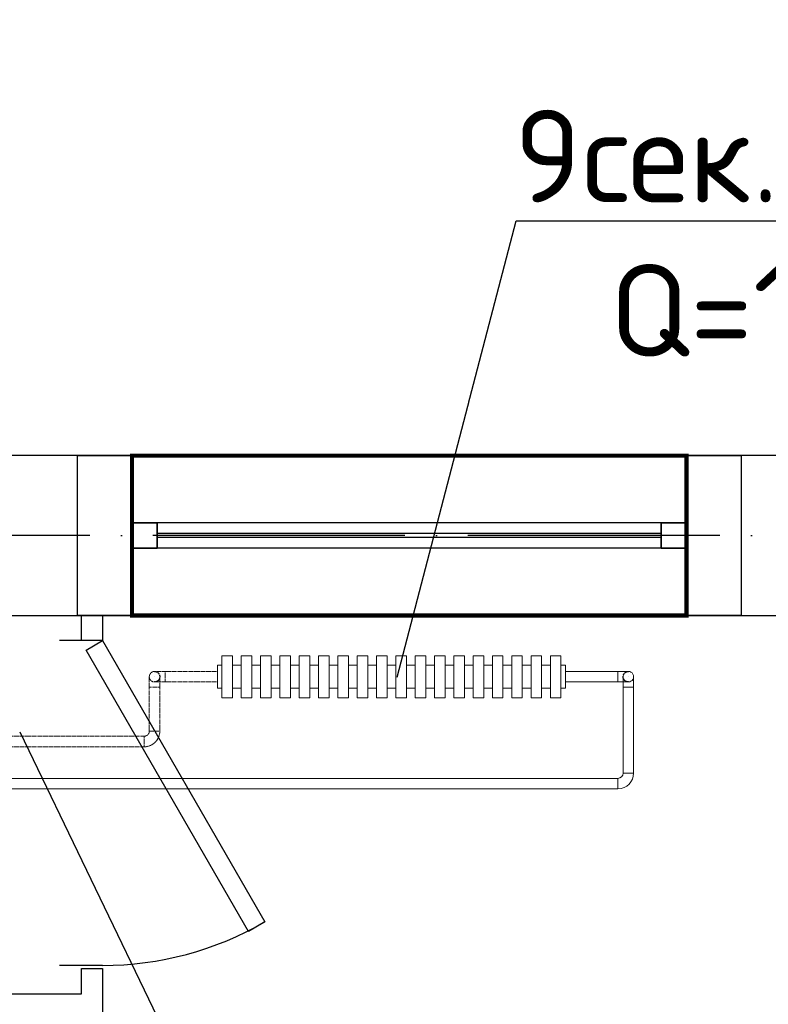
# Model space of a CAD drawing. Header units: millimetres. Extents: x 9824119 to 13672909, y -72394 to 462135.
# Tile 489 of 656: x 10315927 to 10317710, y 23954 to 26296. Entities that reach past the tile are written whole.
import ezdxf
from ezdxf import colors
from ezdxf.entities.mleader import LeaderData, LeaderLine
from ezdxf.math import Vec2, Vec3

# ---------------------------------------------------------------- set-up
doc = ezdxf.new("R2010")
doc.units = ezdxf.units.MM
for name, pattern in [('ACAD_ISO04W100', [30, 24, -3, 0, -3]), ('Hidden', [3, 2, -1]), ('UnderFloor', [7.5, 6, -1.5])]:
    doc.linetypes.add(name, pattern=pattern)
for name, color, linetype in [('1', 7, 'Continuous'), ('PIPE-H1', 7, 'Continuous'), ('PIPE-H1-COMPONENT-', 7, 'Continuous')]:
    doc.layers.add(name, color=color, linetype=linetype)
doc.layers.add('ОКНО (план)', color=5, linetype='Continuous', lineweight=30)
doc.layers.add('Оси', color=1, linetype='ACAD_ISO04W100', lineweight=0)
doc.styles.add('ISO_1.0', font='isocpeur.ttf')
doc.styles.add('ISOCPEUR', font='isocpeui.ttf')
doc.styles.add('СПДС', font='isocpeur.ttf')

# ---------------------------------------------------------------- blocks, each defined once
blk = doc.blocks.new('долдлолдолдоооо')
at = {"color": 253, "lineweight": 25}
for p, q in [((1593357.7, 1476551.2), (1593254.7, 1476551.2)), ((1593357.7, 1475778.7), (1593254.7, 1475778.7))]:
    blk.add_line(p, q, dxfattribs=at)
at = {"color": 253, "linetype": 'ByBlock', "lineweight": 25, "ltscale": 100}
blk.add_line((1594009.2, 1474579.8), (1593161.2, 1476333.1), dxfattribs=at)
for points in [[(1591127.7, 1470691.2), (1590127.7, 1470691.2), (1590127.7, 1470311.2), (1591757.7, 1470311.2), (1591757.7, 1470691.2), (1591507.7, 1470691.2), (1591507.7, 1476611.2), (1593427.7, 1476611.2), (1593427.7, 1476991.2), (1590277.7, 1476991.2), (1590277.7, 1476611.2), (1591127.7, 1476611.2)], [(1595127.7, 1470691.2), (1592777.7, 1470691.2), (1592777.7, 1470311.2), (1595127.7, 1470311.2), (1595127.7, 1469661.2), (1595507.7, 1469661.2), (1595507.7, 1470311.2), (1596327.7, 1470311.2), (1596327.7, 1470691.2), (1595507.7, 1470691.2), (1595507.7, 1476611.2), (1596327.7, 1476611.2), (1596327.7, 1476991.2), (1594747.7, 1476991.2), (1594747.7, 1476611.2), (1595127.7, 1476611.2)], [(1593297.7, 1476991.2), (1593427.7, 1476991.2), (1593427.7, 1476611.2), (1593297.7, 1476611.2)], [(1594747.7, 1476991.2), (1594877.7, 1476991.2), (1594877.7, 1476611.2), (1594747.7, 1476611.2)], [(1593357.7, 1476551.2), (1593307.7, 1476551.2), (1593307.7, 1476611.2), (1593357.7, 1476611.2)], [(1593307.7, 1475771.2), (1593357.7, 1475771.2), (1593357.7, 1475601.2), (1593307.7, 1475601.2), (1593307.7, 1475661.2), (1591507.7, 1475661.2), (1591507.7, 1475711.2), (1593307.7, 1475711.2)]]:
    blk.add_lwpolyline(points, close=True, dxfattribs=at)
at = {"color": 253, "linetype": 'ByBlock', "lineweight": 25, "ltscale": 100, "const_width": 10}
blk.add_lwpolyline([(1593427.7, 1476991.2), (1593427.7, 1476611.2), (1594747.7, 1476611.2), (1594747.7, 1476991.2)], close=True, dxfattribs=at)
at = {"color": 253, "lineweight": 25, "ltscale": 0.1}
for points in [[(1594687.7, 1476831.2), (1593427.7, 1476831.2)], [(1594687.7, 1476831.2), (1593487.7, 1476831.2)], [(1594687.7, 1476771.2), (1593427.7, 1476771.2)], [(1594687.7, 1476771.2), (1593487.7, 1476771.2)]]:
    blk.add_lwpolyline(points, dxfattribs=at)
at = {"color": 253, "lineweight": 25}
blk.add_lwpolyline([(1593357.7, 1476551.2), (1593744, 1475882.2), (1593705, 1475859.7), (1593318.7, 1476528.7)], close=True, dxfattribs=at)
blk.add_arc((1593357.7, 1476551.2), 772.5, 270, 300, dxfattribs=at)
at = {"layer": 'ОКНО (план)', "color": 253, "lineweight": 25}
for points in [[(1593427.7, 1476771.2), (1593427.7, 1476831.2), (1593487.7, 1476831.2), (1593487.7, 1476771.2)], [(1593427.7, 1476831.2), (1593427.7, 1476771.2), (1593487.7, 1476771.2), (1593487.7, 1476831.2)], [(1594747.7, 1476771.2), (1594747.7, 1476831.2), (1594687.7, 1476831.2), (1594687.7, 1476771.2)], [(1594747.7, 1476831.2), (1594747.7, 1476771.2), (1594687.7, 1476771.2), (1594687.7, 1476831.2)]]:
    blk.add_lwpolyline(points, close=True, dxfattribs=at)
for points in [[(1594687.7, 1476806.2), (1593487.7, 1476806.2)], [(1594687.7, 1476806.2), (1593487.7, 1476806.2)], [(1594687.7, 1476796.2), (1593487.7, 1476796.2)], [(1594687.7, 1476796.2), (1593487.7, 1476796.2)]]:
    blk.add_lwpolyline(points, dxfattribs=at)
at = {"layer": 'Оси', "color": 253, "lineweight": 25, "ltscale": 25}
blk.add_line((1596327.7, 1476801.2), (1583667.7, 1476801.2), dxfattribs=at)
blk = doc.blocks.new('_None')
blk = doc.blocks.new('*U2667')
at = {"layer": 'PIPE-H1', "color": 5, "linetype": 'Hidden', "lineweight": 20}
for p, q in [((10311830.3, 24591.4, 12.5), (10316223.6, 24591.4, 12.5)), ((10311830.3, 24566.4, 12.5), (10316223.6, 24566.4, 12.5))]:
    blk.add_line(p, q, dxfattribs=at)
blk = doc.blocks.new('*U2672')
at = {"layer": 'PIPE-H1', "color": 1, "linetype": 'Continuous', "lineweight": 20}
for p, q in [((10313050.3, 24491.3, 12.5), (10317351.6, 24491.3, 12.5)), ((10313050.3, 24466.3, 12.5), (10317351.6, 24466.3, 12.5))]:
    blk.add_line(p, q, dxfattribs=at)
blk = doc.blocks.new('*U2680')
at = {"layer": 'PIPE-H1', "color": 5, "linetype": 'Hidden', "lineweight": 20}
for major_axis in [(0, -12.5), (0, -37.5)]:
    blk.add_ellipse((10316223.6, 24603.9, 12.5), major_axis=major_axis, ratio=1, start_param=0, end_param=1.570796, dxfattribs=at)
at = {"layer": 'PIPE-H1', "color": 5, "linetype": 'Hidden', "lineweight": 20, "extrusion": (-1, 0, 0)}
blk.add_ellipse((10316223.6, 24578.9, 12.5), major_axis=(0, -12.5), ratio=1, start_param=0, end_param=3.141593, dxfattribs=at)
at = {"layer": 'PIPE-H1', "color": 5, "linetype": 'Hidden', "lineweight": 20, "extrusion": (0, 1, 0)}
blk.add_ellipse((10316248.6, 24603.9, 12.5), major_axis=(-12.5, 0), ratio=1, start_param=0, end_param=3.141593, dxfattribs=at)
blk = doc.blocks.new('*U2681')
at = {"layer": 'PIPE-H1', "color": 5, "linetype": 'Hidden', "lineweight": 20}
for p, q in [((10316236.1, 24708.1, 12.5), (10316236.1, 24603.9, 12.5)), ((10316261.1, 24708.1, 12.5), (10316261.1, 24603.9, 12.5))]:
    blk.add_line(p, q, dxfattribs=at)
blk = doc.blocks.new('*U2682')
at = {"layer": 'PIPE-H1', "color": 5, "linetype": 'Hidden', "lineweight": 20, "extrusion": (-1, 0, 0)}
for centre in [(10316236.1, 24708.1, 37.5), (10316261.1, 24708.1, 37.5)]:
    blk.add_ellipse(centre, major_axis=(0, 25), ratio=1, start_param=0, end_param=1.570796, dxfattribs=at)
at = {"layer": 'PIPE-H1', "color": 5, "linetype": 'Hidden', "lineweight": 20, "extrusion": (0, -1, 0)}
blk.add_ellipse((10316248.6, 24708.1, 12.5), major_axis=(12.5, 0), ratio=1, start_param=0, end_param=3.141593, dxfattribs=at)
blk = doc.blocks.new('*U2683')
at = {"layer": 'PIPE-H1', "color": 7, "linetype": 'Continuous', "lineweight": -3}
blk.add_line((10316248.6, 24733.1, 121.2), (10316248.6, 24733.1, 120.2), dxfattribs=at)
blk = doc.blocks.new('*U2684')
at = {"layer": 'PIPE-H1', "color": 1, "linetype": 'Continuous', "lineweight": 20}
for major_axis in [(0, -12.5), (0, -37.5)]:
    blk.add_ellipse((10317351.6, 24503.8, 12.5), major_axis=major_axis, ratio=1, start_param=0, end_param=1.570796, dxfattribs=at)
at = {"layer": 'PIPE-H1', "color": 1, "linetype": 'Continuous', "lineweight": 20, "extrusion": (0, 1, 0)}
blk.add_ellipse((10317376.6, 24503.8, 12.5), major_axis=(-12.5, 0), ratio=1, start_param=0, end_param=3.141593, dxfattribs=at)
at = {"layer": 'PIPE-H1', "color": 1, "linetype": 'Continuous', "lineweight": 20, "extrusion": (-1, 0, 0)}
blk.add_ellipse((10317351.6, 24478.8, 12.5), major_axis=(0, -12.5), ratio=1, start_param=0, end_param=3.141593, dxfattribs=at)
blk = doc.blocks.new('*U2685')
at = {"layer": 'PIPE-H1', "color": 1, "linetype": 'Continuous', "lineweight": 20}
for p, q in [((10317364.1, 24708.1, 12.5), (10317364.1, 24503.8, 12.5)), ((10317389.1, 24708.1, 12.5), (10317389.1, 24503.8, 12.5))]:
    blk.add_line(p, q, dxfattribs=at)
blk = doc.blocks.new('*U2686')
at = {"layer": 'PIPE-H1', "color": 1, "linetype": 'Continuous', "lineweight": 20, "extrusion": (-1, 0, 0)}
for centre in [(10317364.1, 24708.1, 37.5), (10317389.1, 24708.1, 37.5)]:
    blk.add_ellipse(centre, major_axis=(0, 25), ratio=1, start_param=0, end_param=1.570796, dxfattribs=at)
at = {"layer": 'PIPE-H1', "color": 1, "linetype": 'Continuous', "lineweight": 20, "extrusion": (0, -1, 0)}
blk.add_ellipse((10317376.6, 24708.1, 12.5), major_axis=(12.5, 0), ratio=1, start_param=0, end_param=3.141593, dxfattribs=at)
blk = doc.blocks.new('*U2687')
at = {"layer": 'PIPE-H1', "color": 7, "linetype": 'Continuous', "lineweight": -3}
for p, q in [((10317376.6, 24733.1, 395), (10317376.6, 24733.1, 394)), ((10317376.6, 24733.1, 145), (10317376.6, 24733.1, 144))]:
    blk.add_line(p, q, dxfattribs=at)
blk = doc.blocks.new('*U2688')
at = {"layer": 'PIPE-H1', "color": 5, "linetype": 'Hidden', "lineweight": 20, "extrusion": (0, 0, -1)}
blk.add_ellipse((10316248.6, 24733.1, 205), major_axis=(0, -12.5), ratio=1, start_param=0, end_param=3.141593, dxfattribs=at)
at = {"layer": 'PIPE-H1', "color": 1, "linetype": 'UnderFloor', "lineweight": -3, "extrusion": (0, 0, -1)}
blk.add_ellipse((10316248.6, 24733.1, 205), major_axis=(0, 12.5), ratio=1, start_param=0, end_param=3.141593, dxfattribs=at)
at = {"layer": 'PIPE-H1', "color": 5, "linetype": 'Hidden', "lineweight": 20, "extrusion": (0, -1, 0)}
for centre in [(10316273.6, 24745.6, 205), (10316273.6, 24720.6, 205)]:
    blk.add_ellipse(centre, major_axis=(0, 0, 25), ratio=1, start_param=0, end_param=1.570796, dxfattribs=at)
at = {"layer": 'PIPE-H1', "color": 5, "linetype": 'Hidden', "lineweight": 20, "extrusion": (1, 0, 0)}
blk.add_ellipse((10316273.6, 24733.1, 230), major_axis=(0, 12.5), ratio=1, start_param=0, end_param=3.141593, dxfattribs=at)
blk = doc.blocks.new('*U2689')
at = {"layer": 'PIPE-H1', "color": 5, "linetype": 'Hidden', "lineweight": 20}
for p, q in [((10316398.6, 24745.6, 230), (10316273.6, 24745.6, 230)), ((10316398.6, 24720.6, 230), (10316273.6, 24720.6, 230))]:
    blk.add_line(p, q, dxfattribs=at)
blk = doc.blocks.new('*U2690')
at = {"layer": 'PIPE-H1', "color": 1, "linetype": 'Continuous', "lineweight": 20, "extrusion": (-1, 0, 0)}
blk.add_ellipse((10317351.6, 24733.1, 670), major_axis=(0, -12.5), ratio=1, start_param=0, end_param=3.141593, dxfattribs=at)
at = {"layer": 'PIPE-H1', "color": 1, "linetype": 'Continuous', "lineweight": 20, "extrusion": (0, 1, 0)}
for centre in [(10317351.6, 24745.6, 645), (10317351.6, 24720.6, 645)]:
    blk.add_ellipse(centre, major_axis=(0, 0, 25), ratio=1, start_param=0, end_param=1.570796, dxfattribs=at)
at = {"layer": 'PIPE-H1', "color": 1, "linetype": 'UnderFloor', "lineweight": -3, "extrusion": (0, 0, -1)}
blk.add_ellipse((10317376.6, 24733.1, 645), major_axis=(0, -12.5), ratio=1, start_param=0, end_param=3.141593, dxfattribs=at)
at = {"layer": 'PIPE-H1', "color": 1, "linetype": 'Continuous', "lineweight": 20, "extrusion": (0, 0, -1)}
blk.add_ellipse((10317376.6, 24733.1, 645), major_axis=(0, 12.5), ratio=1, start_param=0, end_param=3.141593, dxfattribs=at)
blk = doc.blocks.new('*U2691')
at = {"layer": 'PIPE-H1', "color": 1, "linetype": 'Continuous', "lineweight": 20}
for p, q in [((10317226.6, 24745.6, 670), (10317351.6, 24745.6, 670)), ((10317226.6, 24720.6, 670), (10317351.6, 24720.6, 670))]:
    blk.add_line(p, q, dxfattribs=at)
blk = doc.blocks.new('*U2948')
at = {"layer": 'PIPE-H1-COMPONENT-', "color": 14, "linetype": 'Continuous', "lineweight": 20}
for p, q in [((10316434.1, 24783.1, 700), (10316409.1, 24783.1, 700)), ((10316409.1, 24783.1, 700), (10316409.1, 24683.1, 700)), ((10316434.1, 24683.1, 700), (10316434.1, 24783.1, 700)), ((10316480.1, 24783.1, 700), (10316455.1, 24783.1, 700)), ((10316455.1, 24783.1, 700), (10316455.1, 24683.1, 700)), ((10316480.1, 24683.1, 700), (10316480.1, 24783.1, 700)), ((10316526.1, 24783.1, 700), (10316501.1, 24783.1, 700)), ((10316501.1, 24783.1, 700), (10316501.1, 24683.1, 700)), ((10316526.1, 24683.1, 700), (10316526.1, 24783.1, 700)), ((10316572.1, 24783.1, 700), (10316547.1, 24783.1, 700)), ((10316547.1, 24783.1, 700), (10316547.1, 24683.1, 700)), ((10316572.1, 24683.1, 700), (10316572.1, 24783.1, 700)), ((10316618.1, 24783.1, 700), (10316593.1, 24783.1, 700)), ((10316593.1, 24783.1, 700), (10316593.1, 24683.1, 700)), ((10316618.1, 24683.1, 700), (10316618.1, 24783.1, 700)), ((10316664.1, 24783.1, 700), (10316639.1, 24783.1, 700)), ((10316639.1, 24783.1, 700), (10316639.1, 24683.1, 700)), ((10316664.1, 24683.1, 700), (10316664.1, 24783.1, 700)), ((10316710.1, 24783.1, 700), (10316685.1, 24783.1, 700)), ((10316685.1, 24783.1, 700), (10316685.1, 24683.1, 700)), ((10316710.1, 24683.1, 700), (10316710.1, 24783.1, 700)), ((10316756.1, 24783.1, 700), (10316731.1, 24783.1, 700)), ((10316731.1, 24783.1, 700), (10316731.1, 24683.1, 700)), ((10316756.1, 24683.1, 700), (10316756.1, 24783.1, 700)), ((10316802.1, 24783.1, 700), (10316777.1, 24783.1, 700)), ((10316777.1, 24783.1, 700), (10316777.1, 24683.1, 700)), ((10316802.1, 24683.1, 700), (10316802.1, 24783.1, 700)), ((10316848.1, 24783.1, 700), (10316823.1, 24783.1, 700)), ((10316823.1, 24783.1, 700), (10316823.1, 24683.1, 700)), ((10316848.1, 24683.1, 700), (10316848.1, 24783.1, 700)), ((10316894.1, 24783.1, 700), (10316869.1, 24783.1, 700)), ((10316869.1, 24783.1, 700), (10316869.1, 24683.1, 700)), ((10316894.1, 24683.1, 700), (10316894.1, 24783.1, 700)), ((10316940.1, 24783.1, 700), (10316915.1, 24783.1, 700)), ((10316915.1, 24783.1, 700), (10316915.1, 24683.1, 700)), ((10316940.1, 24683.1, 700), (10316940.1, 24783.1, 700)), ((10316986.1, 24783.1, 700), (10316961.1, 24783.1, 700)), ((10316961.1, 24783.1, 700), (10316961.1, 24683.1, 700)), ((10316986.1, 24683.1, 700), (10316986.1, 24783.1, 700)), ((10317032.1, 24783.1, 700), (10317007.1, 24783.1, 700)), ((10317007.1, 24783.1, 700), (10317007.1, 24683.1, 700)), ((10317032.1, 24683.1, 700), (10317032.1, 24783.1, 700)), ((10317078.1, 24783.1, 700), (10317053.1, 24783.1, 700)), ((10317053.1, 24783.1, 700), (10317053.1, 24683.1, 700)), ((10317078.1, 24683.1, 700), (10317078.1, 24783.1, 700)), ((10317124.1, 24783.1, 700), (10317099.1, 24783.1, 700)), ((10317099.1, 24783.1, 700), (10317099.1, 24683.1, 700)), ((10317124.1, 24683.1, 700), (10317124.1, 24783.1, 700)), ((10317170.1, 24783.1, 700), (10317145.1, 24783.1, 700)), ((10317145.1, 24783.1, 700), (10317145.1, 24683.1, 700)), ((10317170.1, 24683.1, 700), (10317170.1, 24783.1, 700)), ((10317216.1, 24783.1, 700), (10317191.1, 24783.1, 700)), ((10317191.1, 24783.1, 700), (10317191.1, 24683.1, 700)), ((10317216.1, 24683.1, 700), (10317216.1, 24783.1, 700)), ((10316409.1, 24760.6, 667), (10316398.6, 24760.6, 667)), ((10316455.1, 24760.6, 667), (10316434.1, 24760.6, 667)), ((10316501.1, 24760.6, 667), (10316480.1, 24760.6, 667)), ((10316547.1, 24760.6, 667), (10316526.1, 24760.6, 667)), ((10316593.1, 24760.6, 667), (10316572.1, 24760.6, 667)), ((10316639.1, 24760.6, 667), (10316618.1, 24760.6, 667)), ((10316685.1, 24760.6, 667), (10316664.1, 24760.6, 667)), ((10316731.1, 24760.6, 667), (10316710.1, 24760.6, 667)), ((10316777.1, 24760.6, 667), (10316756.1, 24760.6, 667)), ((10316823.1, 24760.6, 667), (10316802.1, 24760.6, 667)), ((10316869.1, 24760.6, 667), (10316848.1, 24760.6, 667)), ((10316915.1, 24760.6, 667), (10316894.1, 24760.6, 667)), ((10316961.1, 24760.6, 667), (10316940.1, 24760.6, 667)), ((10317007.1, 24760.6, 667), (10316986.1, 24760.6, 667)), ((10317053.1, 24760.6, 667), (10317032.1, 24760.6, 667)), ((10317099.1, 24760.6, 667), (10317078.1, 24760.6, 667)), ((10317145.1, 24760.6, 667), (10317124.1, 24760.6, 667)), ((10317191.1, 24760.6, 667), (10317170.1, 24760.6, 667)), ((10317226.6, 24760.6, 667), (10317216.1, 24760.6, 667)), ((10316409.1, 24705.6, 667), (10316398.6, 24705.6, 667)), ((10316455.1, 24705.6, 667), (10316434.1, 24705.6, 667)), ((10316501.1, 24705.6, 667), (10316480.1, 24705.6, 667)), ((10316547.1, 24705.6, 667), (10316526.1, 24705.6, 667)), ((10316593.1, 24705.6, 667), (10316572.1, 24705.6, 667)), ((10316639.1, 24705.6, 667), (10316618.1, 24705.6, 667)), ((10316685.1, 24705.6, 667), (10316664.1, 24705.6, 667)), ((10316731.1, 24705.6, 667), (10316710.1, 24705.6, 667)), ((10316777.1, 24705.6, 667), (10316756.1, 24705.6, 667)), ((10316823.1, 24705.6, 667), (10316802.1, 24705.6, 667)), ((10316869.1, 24705.6, 667), (10316848.1, 24705.6, 667)), ((10316915.1, 24705.6, 667), (10316894.1, 24705.6, 667)), ((10316961.1, 24705.6, 667), (10316940.1, 24705.6, 667)), ((10317007.1, 24705.6, 667), (10316986.1, 24705.6, 667)), ((10317053.1, 24705.6, 667), (10317032.1, 24705.6, 667)), ((10317099.1, 24705.6, 667), (10317078.1, 24705.6, 667)), ((10317145.1, 24705.6, 667), (10317124.1, 24705.6, 667)), ((10317191.1, 24705.6, 667), (10317170.1, 24705.6, 667)), ((10317226.6, 24705.6, 667), (10317216.1, 24705.6, 667)), ((10316409.1, 24683.1, 700), (10316434.1, 24683.1, 700)), ((10316455.1, 24683.1, 700), (10316480.1, 24683.1, 700)), ((10316501.1, 24683.1, 700), (10316526.1, 24683.1, 700)), ((10316547.1, 24683.1, 700), (10316572.1, 24683.1, 700)), ((10316593.1, 24683.1, 700), (10316618.1, 24683.1, 700)), ((10316639.1, 24683.1, 700), (10316664.1, 24683.1, 700)), ((10316685.1, 24683.1, 700), (10316710.1, 24683.1, 700)), ((10316731.1, 24683.1, 700), (10316756.1, 24683.1, 700)), ((10316777.1, 24683.1, 700), (10316802.1, 24683.1, 700)), ((10316823.1, 24683.1, 700), (10316848.1, 24683.1, 700)), ((10316869.1, 24683.1, 700), (10316894.1, 24683.1, 700)), ((10316915.1, 24683.1, 700), (10316940.1, 24683.1, 700)), ((10316961.1, 24683.1, 700), (10316986.1, 24683.1, 700)), ((10317007.1, 24683.1, 700), (10317032.1, 24683.1, 700)), ((10317053.1, 24683.1, 700), (10317078.1, 24683.1, 700)), ((10317099.1, 24683.1, 700), (10317124.1, 24683.1, 700)), ((10317145.1, 24683.1, 700), (10317170.1, 24683.1, 700)), ((10317191.1, 24683.1, 700), (10317216.1, 24683.1, 700))]:
    blk.add_line(p, q, dxfattribs=at)
at = {"layer": 'PIPE-H1-COMPONENT-', "color": 14, "linetype": 'Continuous', "lineweight": 20, "extrusion": (-1, 0, 0)}
for centre, major_axis, end_param in [((10316398.6, 24733.1, 667), (0, -27.5), 3.141593), ((10316409, 24733.1, 667), (0, -27.6, -0.5), 3.178151), ((10316409, 24733.1, 233), (0, 27.6, 0.5), 0.036559), ((10317216.2, 24733.1, 667), (0, -27.6, -0.5), 3.178151), ((10317216.2, 24733.1, 233), (0, 27.6, 0.5), 0.036559), ((10317226.6, 24733.1, 667), (0, -27.5), 3.141593), ((10317226.7, 24733.1, 667), (0, -16), 3.141593), ((10317226.7, 24733.1, 233), (0, -16), 3.141593), ((10316409, 24733.1, 233), (0, -27.6, -0.5), 0.036559), ((10317216.2, 24733.1, 233), (0, -27.6, -0.5), 0.036559)]:
    blk.add_ellipse(centre, major_axis=major_axis, ratio=1, start_param=0, end_param=end_param, dxfattribs=at)
at = {"layer": 'PIPE-H1-COMPONENT-', "color": 14, "linetype": 'Continuous', "lineweight": 20, "extrusion": (1, 0, 0)}
for centre in [(10316398.5, 24733.1, 667), (10316398.5, 24733.1, 233)]:
    blk.add_ellipse(centre, major_axis=(0, 16), ratio=1, start_param=0, end_param=3.141593, dxfattribs=at)

msp = doc.modelspace()

# ---------------------------------------------------------------- block references
msp.add_blockref('долдлолдолдоооо', (8722767.2, -1451732.3))
at = {"layer": 'PIPE-H1'}
for name in ['*U2688', '*U2682', '*U2683', '*U2689', '*U2681', '*U2685', '*U2667', '*U2680', '*U2684', '*U2672']:
    msp.add_blockref(name, (0, 0), dxfattribs=at)

# ---------------------------------------------------------------- next in the draw order: leaders
at = {"color": 5, "lineweight": 25, "ltscale": 15}
ml = msp.add_multileader_mtext('Standard', dxfattribs=at)
ml.set_content('{\\C1;9сек. (h=500)\\PQ=1530Вт}', color=14, style='СПДС')
ml.set_leader_properties()
ml.set_arrow_properties(name='NONE')
ml.build(insert=Vec2(0, 0))
ml.multileader.update_dxf_attribs({"text_left_attachment_type": 6, "text_right_attachment_type": 6, "dogleg_length": 0.36, "arrow_head_size": 100})
ctx = ml.context
ctx.base_point, ctx.char_height, ctx.arrow_head_size, ctx.plane_origin = Vec3(10317109.8, 25817.5, 1170), 220, 100, Vec3(10325934.2, 38389.6, 1170)
ctx.left_attachment, ctx.right_attachment, ctx.text_align_type = 6, 6, 1
notes = []
notes.append((ctx, [(0, (1, 1, 0), (10317109.5, 25817.5, 1170), (1, 0), 0.36, [(1, [(10316826.1, 24731.9, 1170)], 0, [])])]))
ctx.mtext.insert, ctx.mtext.width, ctx.mtext.defined_height, ctx.mtext.alignment, ctx.mtext.flow_direction = Vec3(10317958.8, 26081.5, 1170), 2438.932, 630, 2, 5
ctx.mtext.has_bg_fill, ctx.mtext.bg_color, ctx.mtext.bg_scale_factor, ctx.mtext.bg_transparency, ctx.mtext.use_window_bg_color = 1, -1027028792, 1.5, 0, 1
for ctx, leaders in notes:
    for number, flags, end, landing, length, lines in leaders:
        leader = LeaderData()
        leader.index, (leader.has_last_leader_line, leader.has_dogleg_vector, leader.attachment_direction) = number, flags
        leader.last_leader_point, leader.dogleg_vector, leader.dogleg_length = Vec3(end), Vec3(landing), length
        for number, points, colour, breaks in lines:
            line = LeaderLine()
            line.index, line.vertices, line.color, line.breaks = number, Vec3.list(points), colors.encode_raw_color(colour), breaks
            leader.lines.append(line)
        ctx.leaders.append(leader)

# ---------------------------------------------------------------- next in the draw order: block references
at = {"layer": 'PIPE-H1'}
for name in ['*U2691', '*U2690', '*U2686', '*U2687']:
    msp.add_blockref(name, (0, 0), dxfattribs=at)
at = {"layer": 'PIPE-H1-COMPONENT-'}
msp.add_blockref('*U2948', (0, 0), dxfattribs=at)

# ---------------------------------------------------------------- next in the draw order: texts
at = {"char_height": 300, "attachment_point": 1, "style": 'ISOCPEUR'}
for s, insert, width in [('\\pi13638.10589;{\\fISOCPEUR|b0|i0|c204|p34;\\H1.66667x;\\L\\C7;\\P\\pi10874.35036;\\H1.1x;Общие указания\\l\\P\\pi13638.10589;\\P\\pi-900,l1200,t1200;\\H0.72727x;1.^IПроект выполнен на основании задания заказчика и задания на проектирование архитектурно-строительных чертежей.\\P2.^IПроект соответствует действующим нормам :\\P\\pl900,t900;\\fSymbol|b0|i0|c2|p18;·^I\\fISOCPEUR|b0|i0|c204|p34;КМК 2. 04.05-97* "Отопление, вентиляция и кондиционирование воздуха".\\P\\fSymbol|b0|i0|c2|p18;·^I\\fISOCPEUR|b0|i0|c204|p34;ШНК 2.08.02-09* "Общественные здания и сооружение" \\P\\fSymbol|b0|i0|c2|p18;·^I\\fISOCPEUR|b0|i0|c204|p34;КМК 2.01.01-94 "Климатические и физико-геологические данные для проектирования".\\P\\fSymbol|b0|i0|c2|p18;·^I\\fISOCPEUR|b0|i0|c204|p34;КМК 2.01.04-97* "Строительная теплотехника".\\P\\fSymbol|b0|i0|c2|p18;·^I\\fISOCPEUR|b0|i0|c204|p34;ГОСТ 21.602-2003 "Правила выполнения рабочей документации отопления, вентиляции и кондиционирования".\\P\\fSymbol|b0|i0|c2|p18;·^I\\fISOCPEUR|b0|i0|c204|p34;ШНК \\fISOCPEUR|b0|i0|c186|p34;2.01.02-04\\fISOCPEUR|b0|i0|c204|p34; - \\fISOCPEUR|b0|i0|c186|p34;"\\fISOCPEUR|b0|i0|c204|p34;Пожарная безопасность зданий и сооружений\\fISOCPEUR|b0|i0|c186|p34;"\\fISOCPEUR|b0|i0|c204|p34;;\\P\\pl1200,t1200;3.^I  Расчетные параметры наружного воздуха для проектирования отопления, вентиляции и кондиционирования воздуха приняты по КМК 2.01.01-94.\\P\\pi-300,l300,tz;      Для проектирования отопления, вентиляции и кондиционирования воздуха: \\P\\pl1500,t1500;-^IХолодный  период  года Тн\\fISOCPEUR|b0|i0|c186|p34;=-14.0°C\\fISOCPEUR|b0|i0|c204|p34;; I=-12,4 кДж/кг (Парам. Б);\\P-^IТеплый  период  года Тн=33°C; I=55,7 кДж/кг  (Парам. А);\\P-^IТеплый  период  года Тн=37,5°C; I=65,2 кДж/кг (Парам. Б);\\P-^IСкорость ветра  - V=1,6 м/сек - холодный период;\\P-^IСкорость ветра  - V=1,9 м/сек - теплый  период;\\P-^IПродолжительность отопительного периода  Zот.пер.=129суток;\\P-^IСредняя температура отопительного периода  tот.пер.=2,7°C;\\P-^IБарометрическое давление в районе строительства Рбар=950 Гпа.\\P\\pi600,l0,tz;\\P\\pi11458.1097;\\LТЕПЛОСНАБЖЕНИЕ\\P\\pi13638.10589;\\l\\P\\pi0;\\C0;В качестве источника тепла выбран установленный во дворе здания тепловой насос, рассчитанный на работу в температурном режиме 40–30 °C.^J^JСистема отопления спроектирована как двухтрубная, в ней используются напольный фанкойл.\\P^JОсновным источником тепла является тепловой насос. \\P^JОсновное охлаждение осуществляется с помощью\\Pтепловых насосов. Для отвода конденсата, образующегося в фанкойлах, предусмотрены дренажные трубы. Основные водосточные и обратные трубы выполнены из полипропилена. \\P\\pi600;^JОсновные подающие и обратные трубы выполнены из полипропилена. Слив воды из системы осуществляется через регулировочный узел. Для снижения теплопотерь через трубы выполнены работы по теплоизоляции.\\C7; \\P\\pi12278.10827;\\LОТОПЛЕНИЕ\\l\\P\\pi0;  Для достижения  комфортных условий в зимнее время и компенсации теплопотерь в помещениях установлены \\C0;фанкойл\\C7;ы обеспечивающие в помещениях нормируемую температуру воздуха:\\P\\pi-300,l1500,t1500;-^IКабинет врача +20°C.\\P-^IЗал       +22°C.\\P-^IФизиотерапия     +21°C.\\P\\pi0,l0,tz;   На каждом приборе предусматривается устанавка термостатического клапана и запорного крана. Рекомендуется применить трубопроводы стабильные полипропиленовые. Система теплоснабжения \\C0;фанкойл\\C7;ов двухтрубная с принудительной циркуляцией, горизонтальная. Удаление воздуха осуществляется из воздухоспускных кранов установленных в \\C0;фанкойл\\C7;ах. Все монтажные и наладочные работы проводить в соответствии с нормативными документами и инструкциям фирм-изготовителя.}', (9986122.2, 27067.1), 27276.212), ('{\\fISOCPEUR|b0|i0|c204|p34;\\C7;^I\\A1;\\L\\P\\pi10515.36534;\\H1.33333x;ВЕНТИЛЯЦИЯ\\P\\pi0;\\l^IВ здании предусмотрена приточно-вытяжная вентиляция с естественным и \\Pмеханическим побуждением, для функционально различных и конструктивно раздельных групп \\Pпомещений.   ^I  \\P^IТакже предусматривается естественная вентиляция с удалением и поступлением воздуха через окна и двери.\\P^IУдаление воздуха из помещений производится с помощью вытяжных решеток.\\P^IМатериал воздуховодов - тонколистовая оцинкованная сталь по ГОСТ 14918-80.\\P^IВоздуховоды систем вытяжной вентиляции выполняются класса "Н" (нормально плотный).\\P^IМонтаж систем вентиляции выполнить в соответствии с \\A0;КМК 3.05.01.-9\\A1;7\\P\\A0;\\L\\P\\pi12075.36144;\\P\\pi7995.37164;ПРИМЕЧАНИЯ (ТЕПЛОСНАБЖЕНИЕ)\\P\\pi-900,l900,t900;\\l1.^IЧертеж читать совместно со спецификацией и с другими разделами проекта.\\P2.^IМонтаж оборудования и трубопроводов производить в соответствии с местными \\P\\pi0;действующими нормами и правилами, и требованиями завода-изготовителя оборудования.\\P\\pi-900;3.^IТрубопроводы системы теплоснабжения радиаторов приняты полипропиленовыми.\\P4.^IНа планах и схемах указаны наружный диаметр и толщина стенки полипропиленовых \\P\\pi0;трубопроводов.\\P\\pi-900;5.^IПриборы и трубопроводы нанесены условно.\\P6.^IУклон трубопроводов выполнить согласно схемам в сторону ближайшего вертикального \\P\\pi0;стояка.\\P\\pi-900;7.^IВсе отметки указаны от уровня пола этажа. \\P8.^IКрепить трубу в штробе каждые 2 метра.\\P9.^IТрубопроводы отопления, прокладываемые в полу покрыть трубчатой тепловой изоляцией \\P\\pi0;из вспученного полителена "Isocom" толщиной 9 мм.\\P\\pi-900;10.^IДиаметры запорно-регулирующей арматуры и фильтров соответствуют диаметру \\P\\pi0;трубопроводов, если не указано иное.\\P\\pi3390,l600,tz;\\P\\pi5455.37799,l0;\\LПРИМЕЧАНИЯ (ВЕНТИЛЯЦИЯ И КОНДИЦИОНИРОВАНИЕ)\\l\\P\\pi-900,l900,t900;1.^IВентиляционные системы показаны условно.\\P2.^IЧертеж читать совместно со спецификацией и остальными разделами проекта \\P3.^IВсе неплотности при пересечении инженерными коммуникациями огнестойких стен, \\P\\pi0;перекрытий и перегородок заделать материалами, соответствующими по степени \\Pогнестойкости пересекаемым ограждениям.\\P\\pi-900;4.^IВ сан-узлах двери не оборудованные переточными решетками, предусмотреть с \\P\\pi0;подрезкой дверного полотна, высота щели не менее 20 мм. Если конструкция дверей не \\Pпозволяет предусмотреть щели в нижней части, то необходимо выполнить установку \\Pжалюзийной решетки в нижней половине двери.\\P\\pi-900;5.^IРазместить все приборы для измерения температуры, давления и скорости потока в \\P\\pi0;доступных местах с прямыми секциями труб или воздуховодов наверху или внизу, \\Pсогласно рекомендациям завода изготовителя для точности показаний.\\P\\pi-900;6.^IУстановить расположение диффузоров, отдушин и вентиляционных решеток согласно \\P\\pi0;архитектурным планам потолка, освещения и другим деталям/узлам потолка и \\Pвыполнить незначительные изменения для обеспечения соответствия.\\P\\pi-900;7.^IМонтаж оборудования выполнить в соответствии с местными нормами и правилами, а \\P\\pi0;так же требованиями завода-изготовителя оборудования \\P\\pi-900;8.^IВсе отметки оборудований даны от пола этажа.\\P}', (10015733.6, 26003.4), 24350.724)]:
    msp.add_mtext(s, dxfattribs=dict(at, insert=insert, width=width))
at = {"layer": '1', "lineweight": 20, "ltscale": 50, "insert": (10047177.2, 25279.7), "char_height": 350, "attachment_point": 1, "style": 'ISO_1.0'}
msp.add_mtext_dynamic_manual_height_columns('\\pi786.44418;Наименование расчетного параметра', width=9937.888, gutter_width=1750, heights=[0], dxfattribs=at)

doc.saveas('drawing.dxf')
